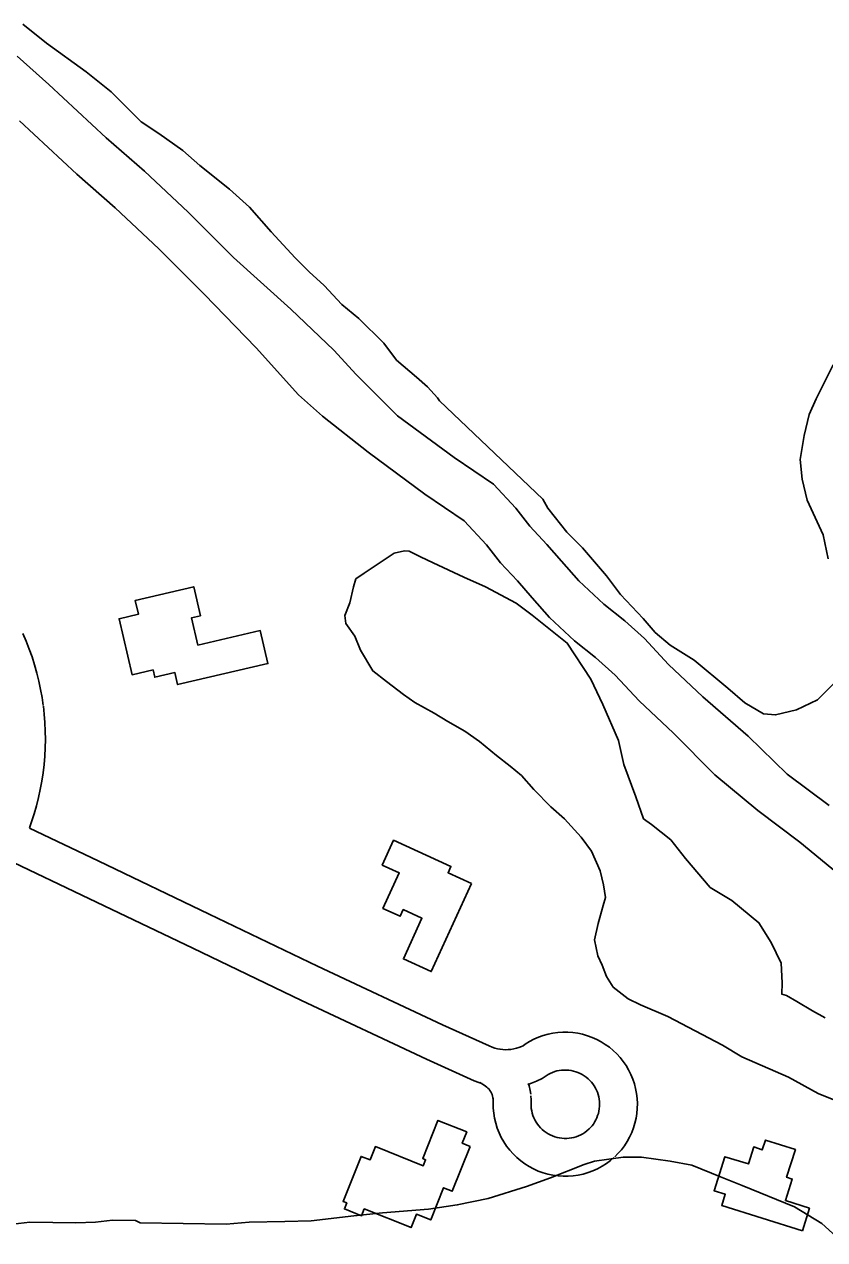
# Model space of a CAD drawing. Extents: x 3297735 to 3335592, y 670436 to 695807.
# Drawn here: x 3323819 to 3324453, y 681227 to 682191 of the extents above; entities that cross this region are included whole.
import ezdxf

# ---------------------------------------------------------------- set-up
doc = ezdxf.new("R2010")
doc.units = 0
for name, color, linetype in [('V-BLDG-OTLN', 7, 'Continuous'), ('V-ROAD-CNTR', 7, 'Continuous'), ('V-SITE-VEGE', 7, 'Continuous'), ('V-TOPO-SHOR', 7, 'Continuous')]:
    doc.layers.add(name, color=color, linetype=linetype)

msp = doc.modelspace()

# ---------------------------------------------------------------- linework, layer by layer
at = {"layer": 'V-BLDG-OTLN'}
for points in [[(3323956.45, 681698.93), (3324005.81, 681710.41), (3324011.89, 681684.25), (3323940.37, 681667.62), (3323938.18, 681677.03), (3323922.27, 681673.33), (3323920.92, 681679.17), (3323904.29, 681675.3), (3323893.96, 681719.74), (3323909.25, 681723.3), (3323906.69, 681734.32), (3323953.13, 681745.12), (3323958.47, 681722.16), (3323951.43, 681720.52)], [(3324173.34, 681509.88), (3324141.38, 681439.96), (3324119.32, 681450.05), (3324134.06, 681482.31), (3324119.19, 681489.1), (3324116.81, 681483.89), (3324103.14, 681490.13), (3324116.01, 681518.29), (3324102.62, 681524.41), (3324111.63, 681544.12), (3324157.07, 681523.35), (3324154.79, 681518.36)], [(3324172.25, 681301.37), (3324158.05, 681265.82), (3324151.24, 681268.54), (3324141.07, 681243.07), (3324129.62, 681247.64), (3324125.38, 681237.02), (3324088.34, 681251.82), (3324086.16, 681246.37), (3324072.54, 681251.81), (3324074.44, 681256.58), (3324071.52, 681257.75), (3324085.8, 681293.5), (3324092.88, 681290.67), (3324097.1, 681301.22), (3324135.1, 681286.05), (3324137, 681290.81), (3324134.69, 681291.74), (3324146.78, 681322.02), (3324169.6, 681312.91), (3324165.98, 681303.87)], [(3324435.68, 681234.36), (3324371.7, 681254.47), (3324374.52, 681263.44), (3324365.65, 681266.23), (3324374.14, 681293.23), (3324392.95, 681287.52), (3324397.17, 681300.94), (3324403.91, 681298.62), (3324406.35, 681306.4), (3324430.15, 681298.92), (3324423.23, 681276.9), (3324427.61, 681275.52), (3324422.22, 681258.36), (3324441.33, 681252.35)]]:
    msp.add_lwpolyline(points, close=True, dxfattribs=at)
at = {"layer": 'V-ROAD-CNTR'}
for points in [[(3323817.74, 681708.08), (3323820.35, 681701.96), (3323822.76, 681695.76), (3323824.97, 681689.49), (3323826.98, 681683.14), (3323828.77, 681676.74), (3323830.36, 681670.28), (3323831.73, 681663.77), (3323832.9, 681657.22), (3323833.81, 681650.87)], [(3323833.87, 681650.39), (3323834.58, 681644.02), (3323835.1, 681637.39), (3323835.41, 681630.74), (3323835.49, 681624.09), (3323835.36, 681617.43), (3323835.01, 681610.79), (3323834.45, 681604.16), (3323833.67, 681597.55), (3323832.68, 681590.97), (3323831.47, 681584.43), (3323830.05, 681577.93), (3323828.43, 681571.48), (3323826.59, 681565.08), (3323824.54, 681558.75), (3323822.81, 681553.94)], [(3323822.77, 681553.83), (3323877.33, 681527.75), (3323965.34, 681485.48), (3324051.35, 681444.21), (3324150.23, 681397.7), (3324187.44, 681381.03), (3324189.75, 681380.07), (3324191.8, 681379.37), (3324193.9, 681378.82), (3324196.02, 681378.43), (3324198.17, 681378.18), (3324200.34, 681378.08), (3324202.5, 681378.13), (3324204.66, 681378.33), (3324206.8, 681378.69), (3324208.9, 681379.19), (3324210.97, 681379.84), (3324212.99, 681380.63), (3324214.23, 681381.22), (3324215.96, 681382.46), (3324219.33, 681384.52), (3324222.84, 681386.35), (3324226.47, 681387.94), (3324230.2, 681389.27), (3324234.01, 681390.34), (3324237.88, 681391.14), (3324241.8, 681391.68), (3324245.75, 681391.94), (3324249.71, 681391.93), (3324253.66, 681391.64), (3324257.57, 681391.09), (3324261.45, 681390.26), (3324265.25, 681389.17), (3324268.97, 681387.83), (3324272.59, 681386.22), (3324276.09, 681384.37), (3324279.45, 681382.28), (3324282.66, 681379.97), (3324285.7, 681377.44), (3324288.56, 681374.71), (3324291.23, 681371.79), (3324293.69, 681368.68), (3324295.92, 681365.42), (3324297.93, 681362.01), (3324299.7, 681358.47), (3324301.22, 681354.81), (3324302.48, 681351.06), (3324303.48, 681347.24), (3324304.22, 681343.34), (3324304.68, 681339.42), (3324304.87, 681335.46), (3324304.79, 681331.51), (3324304.43, 681327.57), (3324303.81, 681323.66), (3324302.92, 681319.8), (3324301.76, 681316.02), (3324300.34, 681312.33), (3324298.67, 681308.74), (3324296.76, 681305.27), (3324294.61, 681301.94), (3324292.2, 681298.72), (3324289.49, 681295.63), (3324286.98, 681293.16)], [(3323810.32, 681526.53), (3323864.36, 681500.7), (3323952.35, 681458.44), (3324038.48, 681417.11), (3324137.72, 681370.44), (3324175.52, 681353.5), (3324179.15, 681351.98), (3324181.67, 681351.13)], [(3324218.73, 681350.83), (3324220.96, 681351.53), (3324224.93, 681353.09), (3324229.49, 681355.26), (3324232.52, 681357.42), (3324234.13, 681358.41), (3324235.8, 681359.28), (3324237.53, 681360.03), (3324239.3, 681360.66), (3324241.12, 681361.17), (3324242.97, 681361.56), (3324244.83, 681361.81), (3324246.71, 681361.94), (3324248.59, 681361.93), (3324250.47, 681361.8), (3324252.34, 681361.53), (3324254.18, 681361.14), (3324255.99, 681360.62), (3324257.76, 681359.98), (3324259.48, 681359.22), (3324261.15, 681358.33), (3324262.75, 681357.34), (3324264.28, 681356.24), (3324265.73, 681355.03), (3324267.09, 681353.73), (3324268.36, 681352.34), (3324269.53, 681350.87), (3324270.6, 681349.31), (3324271.55, 681347.68), (3324272.39, 681346), (3324273.12, 681344.26), (3324273.72, 681342.47), (3324274.2, 681340.65), (3324274.54, 681338.81), (3324274.76, 681336.93), (3324274.86, 681335.04), (3324274.82, 681333.16), (3324274.65, 681331.28), (3324274.35, 681329.42), (3324273.93, 681327.59), (3324273.37, 681325.79), (3324272.7, 681324.03), (3324271.91, 681322.32), (3324271, 681320.67), (3324269.97, 681319.09), (3324268.89, 681317.64), (3324267.66, 681316.24), (3324265.92, 681314.52)], [(3324190.59, 681338.28), (3324190.32, 681340.12), (3324190.04, 681341.32), (3324189.66, 681342.47), (3324189.19, 681343.6), (3324188.62, 681344.68), (3324187.97, 681345.72), (3324187.23, 681346.69), (3324186.41, 681347.6), (3324185.53, 681348.43), (3324184.56, 681349.2), (3324183.34, 681350.01), (3324179.83, 681352.1)], [(3324220.26, 681342.71), (3324219.81, 681345.76), (3324218.96, 681349.39), (3324218.36, 681351.22)], [(3324266.69, 681315.23), (3324264.83, 681313.64), (3324263.28, 681312.49), (3324261.66, 681311.46), (3324259.97, 681310.54), (3324258.21, 681309.74), (3324256.41, 681309.07), (3324254.56, 681308.53), (3324252.68, 681308.12), (3324250.78, 681307.85), (3324248.86, 681307.71), (3324246.93, 681307.7), (3324245.01, 681307.83), (3324243.1, 681308.1), (3324241.23, 681308.49), (3324239.37, 681309.03), (3324237.56, 681309.68), (3324235.8, 681310.47), (3324234.11, 681311.38), (3324232.48, 681312.4), (3324230.93, 681313.54), (3324229.46, 681314.79), (3324228.08, 681316.13), (3324226.81, 681317.56), (3324225.63, 681319.09), (3324224.57, 681320.69), (3324223.62, 681322.37), (3324222.79, 681324.1), (3324222.09, 681325.89), (3324221.52, 681327.72), (3324221.07, 681329.6), (3324220.76, 681331.49), (3324220.58, 681333.41), (3324220.54, 681335.56), (3324220.59, 681338.34), (3324220.4, 681341.43)], [(3324286.21, 681292.45), (3324283.54, 681290.17), (3324280.29, 681287.76), (3324276.88, 681285.58), (3324273.33, 681283.66), (3324269.65, 681281.99), (3324265.86, 681280.58), (3324261.98, 681279.45), (3324258.03, 681278.59), (3324254.03, 681278), (3324250, 681277.71), (3324245.96, 681277.7), (3324241.93, 681277.97), (3324237.92, 681278.53), (3324233.97, 681279.37), (3324230.08, 681280.48), (3324226.29, 681281.87), (3324222.6, 681283.51), (3324219.03, 681285.42), (3324215.6, 681287.58), (3324212.35, 681289.96), (3324209.27, 681292.57), (3324206.37, 681295.4), (3324203.69, 681298.42), (3324201.22, 681301.62), (3324198.98, 681304.99), (3324196.99, 681308.5), (3324195.25, 681312.15), (3324193.78, 681315.92), (3324192.57, 681319.77), (3324191.64, 681323.7), (3324190.98, 681327.69), (3324190.61, 681331.72), (3324190.53, 681335.53), (3324190.57, 681337.7), (3324190.46, 681339.56)]]:
    msp.add_lwpolyline(points, dxfattribs=at)
at = {"layer": 'V-SITE-VEGE'}
for points in [[(3324466.45, 681674.32), (3324447.55, 681655.39), (3324431, 681647.5), (3324414.45, 681643.55), (3324404.99, 681644.33), (3324390.01, 681653), (3324376.6, 681664.82), (3324349.79, 681686.87), (3324330.87, 681698.69), (3324319.04, 681708.93), (3324309.58, 681719.96), (3324291.44, 681738.87), (3324280.4, 681753.84), (3324261.46, 681775.9), (3324248.85, 681788.51), (3324233.86, 681807.42), (3324229.92, 681814.51), (3324147.91, 681892.51), (3324146.33, 681894.87), (3324138.44, 681903.54), (3324129.77, 681911.42), (3324114, 681924.81), (3324103.75, 681938.2), (3324084.03, 681957.9), (3324070.62, 681968.93), (3324056.43, 681983.9), (3324044.6, 681994.93), (3324033.56, 682005.96), (3324014.63, 682026.44), (3323997.28, 682046.14), (3323981.51, 682060.32), (3323957.85, 682079.23), (3323944.45, 682091.05), (3323925.53, 682104.44), (3323911.33, 682113.89), (3323887.67, 682137.53), (3323867.96, 682153.28), (3323836.42, 682176.12), (3323817.5, 682191.09)], [(3324460.03, 681921.03), (3324446.65, 681894.22), (3324441.13, 681881.61), (3324437.2, 681865.06), (3324434.06, 681846.14), (3324435.64, 681830.37), (3324439.59, 681813.82), (3324452.21, 681786.24), (3324456.16, 681767.32)], [(3324278, 681508.87), (3324275.45, 681519.83), (3324268.41, 681535.42), (3324260.4, 681546.46), (3324246.99, 681561.24), (3324236.21, 681570.51), (3324222.79, 681584.38), (3324212.95, 681595.45), (3324203.97, 681602.88), (3324193.19, 681611.24), (3324179.71, 681622.37), (3324168.02, 681630.75), (3324154.49, 681638.24), (3324143.67, 681644.79), (3324128.34, 681653.22), (3324119.34, 681659.74), (3324105.85, 681669.96), (3324095.07, 681678.33), (3324085.32, 681694.86), (3324080.95, 681705.85), (3324073.83, 681715.98), (3324073.02, 681722.36), (3324076.82, 681732.31), (3324079.75, 681745.01), (3324081.68, 681751.34), (3324088.12, 681755.79), (3324112.03, 681771.79), (3324120.25, 681773.48), (3324123.89, 681773.42), (3324132.91, 681768.72), (3324142.85, 681764.01)], [(3324142.85, 681764.01), (3324167.24, 681752.7), (3324184.41, 681745.15), (3324208.77, 681732.02), (3324221.36, 681722.72), (3324249.21, 681700.43), (3324267.87, 681671.93), (3324277.55, 681651.75), (3324289.84, 681623.34), (3324294.09, 681604.17), (3324303.69, 681578.53), (3324309.78, 681561.14), (3324316.07, 681556.49), (3324331.35, 681544.42), (3324342.95, 681529.67), (3324362.6, 681506.61), (3324379.72, 681496.33), (3324401.28, 681478.69), (3324411.04, 681463.06), (3324418.96, 681446.56), (3324419.63, 681431.08), (3324419.48, 681421.98), (3324423.11, 681421.01), (3324431.22, 681416.33), (3324443.84, 681408.85), (3324453.76, 681403.23)], [(3324464.53, 681336.63), (3324448.25, 681343.26), (3324424.8, 681356.37), (3324387.75, 681372.44), (3324372.43, 681381.78), (3324329.11, 681404.31), (3324307.42, 681413.76), (3324297.48, 681418.47), (3324285.8, 681427.76), (3324280.48, 681436.03), (3324276.98, 681445.19), (3324273.46, 681452.52), (3324270.93, 681465.3), (3324273.87, 681478), (3324277.74, 681492.49), (3324279.66, 681498.83), (3324278, 681508.87)], [(3323809.59, 681239.72), (3323823.27, 681241.32), (3323859.66, 681240.74), (3323875.14, 681241.4), (3323888.82, 681243), (3323907.01, 681242.71), (3323910.62, 681240.83), (3323978.85, 681239.74), (3323997.08, 681241.27), (3324025.3, 681241.73), (3324046.24, 681242.31), (3324079.97, 681246.31), (3324102.76, 681248.68), (3324139.21, 681251.74), (3324162.01, 681255.01), (3324186.66, 681260.08), (3324216.85, 681269.61), (3324236.07, 681276.58), (3324262.62, 681287.08), (3324270.85, 681289.68), (3324293.66, 681292.95), (3324308.21, 681292.72), (3324330.92, 681289.62), (3324348.16, 681286.62), (3324370.76, 681277.16), (3324387.94, 681270.51), (3324429.53, 681253.47), (3324451.16, 681240.38), (3324465.51, 681227.41)]]:
    msp.add_lwpolyline(points, dxfattribs=at)
at = {"layer": 'V-TOPO-SHOR'}
for points in [[(3323813.06, 682165.82), (3323838.15, 682143.47), (3323883.79, 682101.2), (3323914.01, 682074.63), (3323948.76, 682042.02), (3323984.73, 682006.09), (3324030.19, 681965.1), (3324064.13, 681932.7), (3324081.98, 681913.42), (3324114.69, 681880.78), (3324159.72, 681847.57), (3324190.85, 681826.44), (3324208.38, 681807.41), (3324219.56, 681793.22), (3324233.16, 681778.73), (3324244.65, 681765.44), (3324258.55, 681749.74), (3324278.2, 681731.32), (3324294.82, 681718.03), (3324310.53, 681704.14), (3324329.58, 681683.61), (3324356.77, 681657.95), (3324392.58, 681626.62), (3324423.57, 681596.65), (3324456.81, 681571.59)], [(3323814.9, 682114.46), (3323860.54, 682072.19), (3323890.76, 682045.62), (3323925.52, 682013.01), (3323961.48, 681977.08), (3324002.59, 681934.5), (3324036.14, 681897.36), (3324055.18, 681880.45), (3324091.44, 681851.77), (3324136.47, 681818.56), (3324167.6, 681797.43), (3324185.13, 681778.4), (3324196.31, 681764.21), (3324209.91, 681749.71), (3324221.4, 681736.43), (3324235.3, 681720.72), (3324254.95, 681702.31), (3324271.57, 681689.02), (3324287.28, 681675.13), (3324306.33, 681654.6), (3324333.53, 681628.93), (3324366.17, 681596.02), (3324400.32, 681567.64), (3324433.56, 681542.58), (3324468.01, 681514.2)]]:
    msp.add_lwpolyline(points, dxfattribs=at)

doc.saveas('drawing.dxf')
